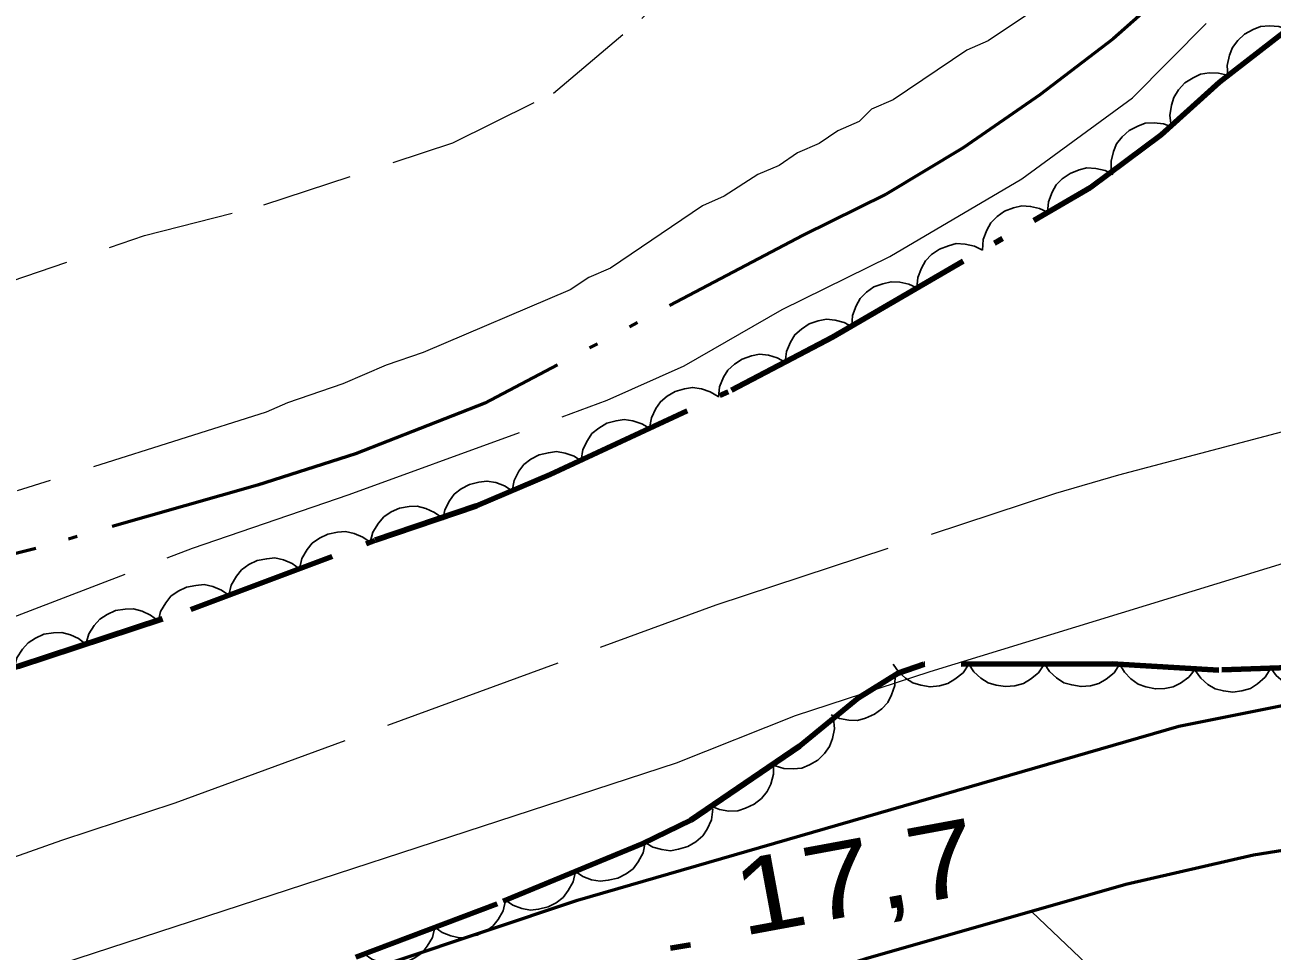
# Model space of a CAD drawing. Extents: x 386081 to 389416, y 5130568 to 5134082.
# Drawn here: x 387722.34 to 387771.88, y 5132433.53 to 5132470.3 of the extents above; entities that cross this region are included whole.
import ezdxf

# ---------------------------------------------------------------- set-up
doc = ezdxf.new("R2010")
doc.units = 0
doc.header["$LTSCALE"] = 1.2
for name, pattern in [('DASH_DOUBLE_DOT', [9.2, 5, -1.2, 0.3, -1.2, 0.3, -1.2]), ('DOT_DASHED', [7.7, 5, -1.2, 0.3, -1.2]), ('LONG_DASHED', [7.5, 6, -1.5]), ('MEDIUM_DASHED', [4.5, 3, -1.5])]:
    doc.linetypes.add(name, pattern=pattern)
for name, color, linetype, lineweight in [('19', 7, 'Continuous', 13), ('2', 7, 'Continuous', 13), ('21', 7, 'LONG_DASHED', 35), ('3', 7, 'Continuous', 140), ('4', 7, 'DASH_DOUBLE_DOT', 53), ('44', 7, 'Continuous', 25), ('52', 7, 'Continuous', 13)]:
    doc.layers.add(name, color=color, linetype=linetype, lineweight=lineweight)

msp = doc.modelspace()

# ---------------------------------------------------------------- linework, layer by layer
at = {"layer": '19'}
msp.add_lwpolyline([(387762.33, 5132435.09), (387764.52, 5132433.01), (387765.17, 5132432.28), (387766.03, 5132430.87), (387768.19, 5132425.59), (387770.78, 5132419.9), (387772.84, 5132414.97), (387779.95, 5132418.05), (387777.1, 5132424.49), (387774.7, 5132430.74), (387773.41, 5132433.24), (387772.93, 5132434.5), (387772.94, 5132435.13), (387773.43, 5132437.71)], dxfattribs=at)
at = {"layer": '2', "linetype": 'LONG_DASHED'}
for points in [[(387763.53, 5132471.66), (387760.6, 5132469.68), (387759.75, 5132469.31), (387756.82, 5132467.33), (387755.96, 5132466.96), (387755.47, 5132466.47), (387754.62, 5132466.1), (387753.89, 5132465.6), (387753.03, 5132465.23), (387752.3, 5132464.73), (387751.45, 5132464.36), (387750.11, 5132463.5), (387749.25, 5132463.12), (387745.59, 5132460.65), (387744.74, 5132460.28), (387744, 5132459.79), (387738.15, 5132457.3), (387736.68, 5132456.8), (387734.97, 5132456.05), (387732.77, 5132455.3), (387731.92, 5132454.93), (387722.03, 5132451.8)], [(387719.59, 5132445.92), (387728.99, 5132449.53), (387735.22, 5132451.66), (387745.47, 5132455.4), (387748.52, 5132456.77), (387752.42, 5132459), (387756.69, 5132461.11), (387761.94, 5132464.2), (387766.33, 5132467.41), (387769.26, 5132470.36)], [(387646.04, 5132395.15), (387652.31, 5132399.77), (387656.69, 5132402.85), (387660.07, 5132405.69), (387663.19, 5132407.78), (387665.82, 5132409.38), (387668.2, 5132410.98), (387675.44, 5132414.92), (387681.32, 5132418.24), (387685.32, 5132420.71), (387693.32, 5132425.39), (387696.95, 5132427.48), (387699.7, 5132428.96), (387703.19, 5132430.43), (387712.56, 5132434), (387723.8, 5132437.93), (387728.3, 5132439.41), (387749.79, 5132447.28), (387763.29, 5132451.71), (387765.79, 5132452.44), (387774.66, 5132454.78)]]:
    msp.add_lwpolyline(points, dxfattribs=at)
at = {"layer": '2'}
msp.add_lwpolyline([(387595.78, 5132354.61), (387596.25, 5132355.95), (387598.89, 5132358.28), (387632.06, 5132382.54), (387636.36, 5132385.22), (387647.69, 5132391.91), (387663.55, 5132401.63), (387670.59, 5132406.32), (387676.35, 5132409.76), (387690.6, 5132418.7), (387697.88, 5132422.84), (387700.46, 5132423.92), (387709.45, 5132427.98), (387714.62, 5132429.92), (387724.45, 5132433.25), (387748.22, 5132441.01), (387752.95, 5132442.88), (387758.29, 5132444.63), (387774.49, 5132449.59), (387777.24, 5132450.08), (387781.76, 5132450.54)], dxfattribs=at)
at = {"layer": '21', "linetype": 'Continuous', "lineweight": 53}
for points in [[(387557.81, 5132325.38), (387576.23, 5132338.46), (387587.5, 5132346.55), (387599.94, 5132355.62), (387622.38, 5132371.51), (387636.53, 5132381.25), (387650.59, 5132390.2), (387662.07, 5132397.28), (387676.74, 5132405.9), (387694.3, 5132415.51), (387711.08, 5132423.26), (387726, 5132429.44), (387744.28, 5132435.55), (387768.17, 5132442.46), (387774.39, 5132443.7)], [(387775.71, 5132438.07), (387771.14, 5132437.34), (387766.06, 5132436.17), (387755.74, 5132433.22), (387743.87, 5132429.41), (387734.89, 5132426.38), (387725.2, 5132422.94), (387717.65, 5132419.94), (387708.55, 5132415.86), (387698.31, 5132410.78), (387686.48, 5132404.32), (387674.51, 5132397.59), (387661.05, 5132389.74)]]:
    msp.add_lwpolyline(points, dxfattribs=at)
at = {"layer": '3'}
msp.add_line((387747.98, 5132433.64), (387748.77, 5132433.78), dxfattribs=at)
at = {"layer": '4'}
msp.add_lwpolyline([(387767.65, 5132471.6), (387765.57, 5132469.75), (387762.65, 5132467.53), (387759.6, 5132465.43), (387756.55, 5132463.58), (387753.25, 5132461.96), (387740.6, 5132455.28), (387735.47, 5132453.28), (387731.57, 5132452.03), (387722.77, 5132449.52), (387711.42, 5132446.62)], dxfattribs=at)
at = {"layer": '44', "linetype": 'DOT_DASHED', "lineweight": 90}
for points in [[(387693.68, 5132448.88), (387695.39, 5132448.41), (387699.66, 5132446.12), (387701.5, 5132445.04), (387703.45, 5132444.08), (387705.89, 5132443.37), (387707.72, 5132443.01), (387715.26, 5132443.32), (387718.8, 5132443.96), (387722.1, 5132444.84), (387728.93, 5132447.09), (387736.25, 5132449.84), (387740.28, 5132451.21), (387743.2, 5132452.45), (387750.4, 5132455.8), (387754.42, 5132457.91), (387764.66, 5132463.85), (387767.47, 5132465.94), (387769.79, 5132468.03), (387772.96, 5132470.5)], [(387775.88, 5132444.91), (387769.76, 5132444.69), (387765.52, 5132444.93), (387758.05, 5132444.92), (387757.02, 5132444.57), (387755.45, 5132443.59), (387753.1, 5132441.67), (387748.79, 5132438.73), (387746.88, 5132437.8), (387741.09, 5132435.41), (387732.18, 5132432.05), (387722.1, 5132428.62), (387716.52, 5132427.09), (387701.61, 5132422.63), (387691.47, 5132419.28), (387682.99, 5132416.13), (387679.01, 5132414.3), (387675.77, 5132412.36), (387673.37, 5132410.55), (387664.96, 5132404.68), (387659.44, 5132401.19)]]:
    msp.add_lwpolyline(points, dxfattribs=at)
at = {"layer": '44'}
for points in [[(387770.12, 5132468.29), (387770.09, 5132468.7), (387770.18, 5132469.1), (387770.3, 5132469.41), (387770.51, 5132469.69), (387770.78, 5132469.94), (387771.12, 5132470.12), (387771.42, 5132470.24), (387771.77, 5132470.27), (387772.14, 5132470.24), (387772.48, 5132470.13)], [(387767.87, 5132466.3), (387767.81, 5132466.71), (387767.88, 5132467.12), (387767.97, 5132467.43), (387768.16, 5132467.73), (387768.41, 5132468), (387768.74, 5132468.2), (387769.03, 5132468.35), (387769.38, 5132468.4), (387769.75, 5132468.39), (387770.1, 5132468.31)], [(387765.49, 5132464.47), (387765.48, 5132464.89), (387765.58, 5132465.28), (387765.7, 5132465.59), (387765.92, 5132465.86), (387766.2, 5132466.11), (387766.54, 5132466.28), (387766.84, 5132466.4), (387767.19, 5132466.42), (387767.56, 5132466.38), (387767.9, 5132466.26)], [(387762.96, 5132462.87), (387762.99, 5132463.28), (387763.14, 5132463.66), (387763.3, 5132463.95), (387763.54, 5132464.2), (387763.85, 5132464.41), (387764.21, 5132464.55), (387764.52, 5132464.63), (387764.87, 5132464.61), (387765.24, 5132464.53), (387765.56, 5132464.37)], [(387760.37, 5132461.36), (387760.4, 5132461.78), (387760.54, 5132462.16), (387760.7, 5132462.45), (387760.95, 5132462.7), (387761.25, 5132462.91), (387761.61, 5132463.04), (387761.93, 5132463.12), (387762.28, 5132463.1), (387762.64, 5132463.02), (387762.96, 5132462.87)], [(387757.77, 5132459.86), (387757.8, 5132460.27), (387757.95, 5132460.65), (387758.11, 5132460.94), (387758.35, 5132461.19), (387758.66, 5132461.4), (387759.02, 5132461.54), (387759.33, 5132461.62), (387759.68, 5132461.6), (387760.05, 5132461.52), (387760.37, 5132461.36)], [(387755.18, 5132458.35), (387755.21, 5132458.77), (387755.35, 5132459.15), (387755.51, 5132459.44), (387755.76, 5132459.69), (387756.06, 5132459.9), (387756.42, 5132460.03), (387756.74, 5132460.11), (387757.09, 5132460.09), (387757.45, 5132460.01), (387757.77, 5132459.86)], [(387752.54, 5132456.92), (387752.59, 5132457.34), (387752.75, 5132457.71), (387752.92, 5132458), (387753.18, 5132458.23), (387753.49, 5132458.43), (387753.85, 5132458.55), (387754.17, 5132458.62), (387754.52, 5132458.58), (387754.88, 5132458.49), (387755.2, 5132458.32)], [(387749.88, 5132455.53), (387749.93, 5132455.94), (387750.09, 5132456.32), (387750.26, 5132456.6), (387750.52, 5132456.84), (387750.83, 5132457.04), (387751.2, 5132457.16), (387751.52, 5132457.23), (387751.87, 5132457.19), (387752.22, 5132457.09), (387752.54, 5132456.92)], [(387747.15, 5132454.29), (387747.22, 5132454.7), (387747.4, 5132455.07), (387747.58, 5132455.34), (387747.85, 5132455.57), (387748.17, 5132455.75), (387748.54, 5132455.85), (387748.86, 5132455.91), (387749.21, 5132455.85), (387749.56, 5132455.74), (387749.87, 5132455.55)], [(387744.43, 5132453.02), (387744.5, 5132453.44), (387744.68, 5132453.8), (387744.86, 5132454.08), (387745.13, 5132454.3), (387745.45, 5132454.49), (387745.82, 5132454.59), (387746.14, 5132454.64), (387746.49, 5132454.59), (387746.84, 5132454.47), (387747.15, 5132454.29)], [(387741.69, 5132451.81), (387741.77, 5132452.22), (387741.96, 5132452.58), (387742.15, 5132452.85), (387742.43, 5132453.06), (387742.76, 5132453.24), (387743.13, 5132453.32), (387743.45, 5132453.37), (387743.8, 5132453.3), (387744.15, 5132453.18), (387744.45, 5132452.98)], [(387738.93, 5132450.64), (387739.01, 5132451.05), (387739.2, 5132451.41), (387739.39, 5132451.67), (387739.67, 5132451.89), (387740, 5132452.06), (387740.37, 5132452.15), (387740.69, 5132452.19), (387741.04, 5132452.13), (387741.39, 5132452), (387741.69, 5132451.81)], [(387736.05, 5132449.77), (387736.16, 5132450.17), (387736.38, 5132450.52), (387736.59, 5132450.77), (387736.88, 5132450.97), (387737.22, 5132451.12), (387737.6, 5132451.18), (387737.92, 5132451.19), (387738.26, 5132451.11), (387738.6, 5132450.95), (387738.89, 5132450.74)], [(387733.24, 5132448.71), (387733.34, 5132449.12), (387733.55, 5132449.47), (387733.75, 5132449.73), (387734.04, 5132449.93), (387734.37, 5132450.09), (387734.75, 5132450.16), (387735.07, 5132450.19), (387735.41, 5132450.11), (387735.76, 5132449.97), (387736.05, 5132449.77)], [(387730.43, 5132447.66), (387730.53, 5132448.06), (387730.74, 5132448.41), (387730.94, 5132448.67), (387731.23, 5132448.88), (387731.56, 5132449.04), (387731.94, 5132449.11), (387732.26, 5132449.14), (387732.61, 5132449.06), (387732.95, 5132448.92), (387733.24, 5132448.71)], [(387727.63, 5132446.6), (387727.72, 5132447.01), (387727.93, 5132447.36), (387728.13, 5132447.62), (387728.42, 5132447.82), (387728.75, 5132447.98), (387729.13, 5132448.05), (387729.45, 5132448.08), (387729.8, 5132448), (387730.14, 5132447.86), (387730.43, 5132447.66)], [(387724.76, 5132445.72), (387724.87, 5132446.12), (387725.09, 5132446.46), (387725.31, 5132446.71), (387725.6, 5132446.9), (387725.94, 5132447.05), (387726.32, 5132447.11), (387726.65, 5132447.12), (387726.99, 5132447.03), (387727.32, 5132446.87), (387727.61, 5132446.65)], [(387721.91, 5132444.78), (387722.02, 5132445.18), (387722.24, 5132445.52), (387722.46, 5132445.77), (387722.75, 5132445.96), (387723.09, 5132446.11), (387723.47, 5132446.17), (387723.8, 5132446.18), (387724.14, 5132446.09), (387724.47, 5132445.94), (387724.76, 5132445.72)], [(387756.91, 5132444.5), (387756.89, 5132444.08), (387756.76, 5132443.7), (387756.61, 5132443.4), (387756.37, 5132443.15), (387756.08, 5132442.93), (387755.72, 5132442.78), (387755.41, 5132442.69), (387755.06, 5132442.7), (387754.69, 5132442.77), (387754.36, 5132442.91)], [(387759.83, 5132444.92), (387759.6, 5132444.58), (387759.28, 5132444.32), (387759, 5132444.15), (387758.66, 5132444.06), (387758.29, 5132444.02), (387757.92, 5132444.09), (387757.6, 5132444.18), (387757.31, 5132444.37), (387757.03, 5132444.62), (387756.83, 5132444.92)], [(387762.83, 5132444.93), (387762.6, 5132444.58), (387762.28, 5132444.32), (387762, 5132444.15), (387761.66, 5132444.06), (387761.29, 5132444.03), (387760.92, 5132444.09), (387760.6, 5132444.18), (387760.31, 5132444.37), (387760.03, 5132444.62), (387759.83, 5132444.92)], [(387765.83, 5132444.93), (387765.6, 5132444.58), (387765.28, 5132444.33), (387765, 5132444.16), (387764.66, 5132444.06), (387764.29, 5132444.03), (387763.92, 5132444.1), (387763.6, 5132444.18), (387763.31, 5132444.38), (387763.03, 5132444.63), (387762.83, 5132444.93)], [(387768.83, 5132444.74), (387768.57, 5132444.41), (387768.24, 5132444.17), (387767.95, 5132444.02), (387767.61, 5132443.95), (387767.24, 5132443.94), (387766.86, 5132444.02), (387766.56, 5132444.13), (387766.27, 5132444.34), (387766.02, 5132444.6), (387765.83, 5132444.91)], [(387771.82, 5132444.76), (387771.6, 5132444.41), (387771.3, 5132444.14), (387771.02, 5132443.96), (387770.68, 5132443.86), (387770.32, 5132443.81), (387769.94, 5132443.86), (387769.62, 5132443.94), (387769.32, 5132444.12), (387769.04, 5132444.37), (387768.83, 5132444.66)], [(387774.82, 5132444.87), (387774.6, 5132444.52), (387774.29, 5132444.25), (387774.02, 5132444.07), (387773.68, 5132443.97), (387773.32, 5132443.92), (387772.94, 5132443.97), (387772.62, 5132444.05), (387772.32, 5132444.23), (387772.04, 5132444.47), (387771.82, 5132444.76)], [(387754.46, 5132442.78), (387754.5, 5132442.36), (387754.41, 5132441.97), (387754.3, 5132441.65), (387754.1, 5132441.37), (387753.83, 5132441.11), (387753.5, 5132440.92), (387753.2, 5132440.79), (387752.85, 5132440.76), (387752.48, 5132440.78), (387752.14, 5132440.88)], [(387752.07, 5132440.97), (387752.07, 5132440.55), (387751.96, 5132440.16), (387751.82, 5132439.86), (387751.59, 5132439.59), (387751.3, 5132439.36), (387750.96, 5132439.2), (387750.65, 5132439.1), (387750.3, 5132439.09), (387749.93, 5132439.15), (387749.59, 5132439.28)], [(387749.66, 5132439.16), (387749.61, 5132438.74), (387749.43, 5132438.37), (387749.26, 5132438.1), (387748.99, 5132437.87), (387748.67, 5132437.68), (387748.3, 5132437.57), (387747.98, 5132437.51), (387747.63, 5132437.56), (387747.28, 5132437.66), (387746.97, 5132437.84)], [(387746.97, 5132437.84), (387746.89, 5132437.43), (387746.69, 5132437.07), (387746.5, 5132436.8), (387746.22, 5132436.59), (387745.89, 5132436.42), (387745.51, 5132436.34), (387745.19, 5132436.3), (387744.84, 5132436.36), (387744.5, 5132436.49), (387744.2, 5132436.69)], [(387744.2, 5132436.69), (387744.11, 5132436.28), (387743.92, 5132435.93), (387743.72, 5132435.66), (387743.44, 5132435.45), (387743.12, 5132435.28), (387742.74, 5132435.19), (387742.42, 5132435.15), (387742.07, 5132435.22), (387741.72, 5132435.35), (387741.42, 5132435.55)], [(387741.43, 5132435.54), (387741.33, 5132435.13), (387741.13, 5132434.78), (387740.92, 5132434.52), (387740.64, 5132434.32), (387740.3, 5132434.16), (387739.93, 5132434.08), (387739.6, 5132434.05), (387739.26, 5132434.13), (387738.91, 5132434.27), (387738.62, 5132434.48)], [(387738.62, 5132434.48), (387738.52, 5132434.07), (387738.32, 5132433.72), (387738.12, 5132433.46), (387737.83, 5132433.26), (387737.5, 5132433.1), (387737.12, 5132433.02), (387736.79, 5132433), (387736.45, 5132433.07), (387736.11, 5132433.21), (387735.81, 5132433.42)]]:
    msp.add_lwpolyline(points, dxfattribs=at)
at = {"layer": '52', "linetype": 'MEDIUM_DASHED'}
msp.add_lwpolyline([(387694.46, 5132463.19), (387695.74, 5132461.88), (387702.66, 5132455.44), (387703.4, 5132455.19), (387720.59, 5132459.72), (387727.08, 5132461.94), (387731.83, 5132463.16), (387739.33, 5132465.63), (387743.33, 5132467.6), (387746.84, 5132470.56), (387748.6, 5132472.29), (387751.11, 5132474.52), (387752.62, 5132476.5), (387754.26, 5132478.85), (387755.16, 5132481.2), (387754.67, 5132482.68), (387754.05, 5132483.55), (387748.72, 5132486.9), (387744.37, 5132489.02), (387741.39, 5132490.76), (387739.16, 5132492.25), (387733.7, 5132496.22), (387729.13, 5132499.15)], dxfattribs=at)

# ---------------------------------------------------------------- texts
at = {"layer": '3', "width": 1.25}
msp.add_text('17,7   ', height=3, rotation=10.482, dxfattribs=at).set_placement((387750.82, 5132434.12))

doc.saveas('drawing.dxf')
